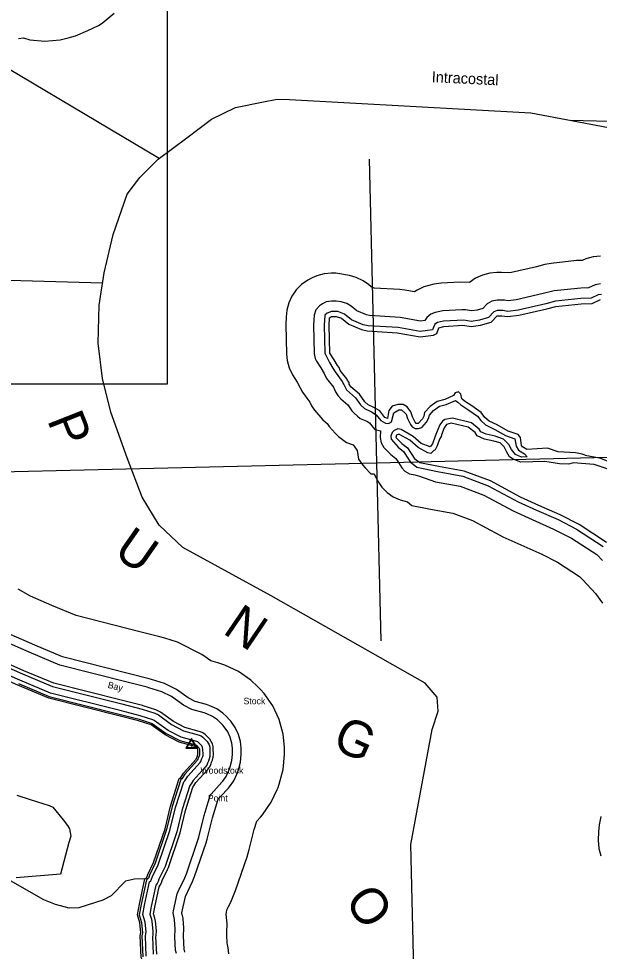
# Model space of a CAD drawing. Extents: x 2532689 to 2764727, y 536648 to 732970.
# Drawn here: x 2710939 to 2724345, y 634378 to 655919 of the extents above; entities that cross this region are included whole.
import ezdxf

# ---------------------------------------------------------------- set-up
doc = ezdxf.new("R2010")
doc.units = 0
for name, color, linetype in [('Exist Boundary Political CountyLine', 7, 'Continuous'), ('Exist Hydrographic Bay Label', 7, 'Continuous'), ('Exist Hydrographic Buffer Line', 7, 'Continuous'), ('Exist Hydrographic Creek Single Shore', 7, 'Continuous'), ('Exist Hydrographic Intracoastal Waterway Label', 7, 'Continuous'), ('Exist Hydrographic Point Label', 7, 'Continuous'), ('Exist Hydrographic River Shore', 7, 'Continuous'), ('Exist Hydrographic River Shore Label', 7, 'Continuous'), ('Exist Road Secondary Type 51 Attributed', 7, 'Continuous'), ('Exist Survey Geodetic Marker CELL', 7, 'Continuous'), ('Exist Survey Geodetic Marker Label', 7, 'Continuous'), ('Exist Utilities Electrical Transmission Line', 7, 'Continuous'), ('Map Preparation Inset Cut Line', 7, 'Continuous'), ('Map Preparation Longitude Latitude Lines', 7, 'Continuous')]:
    doc.layers.add(name, color=color, linetype=linetype)

msp = doc.modelspace()

# ---------------------------------------------------------------- linework, layer by layer
at = {"layer": 'Exist Boundary Political CountyLine'}
msp.add_lwpolyline([(2720081, 633301), (2719991, 636848), (2720483, 639505), (2720621, 639925), (2720598, 640249), (2720322, 640572), (2716770, 642587), (2714726, 643708), (2714186, 644221), (2713792, 644870), (2713445, 645773), (2713064, 646830), (2712876, 647610), (2712774, 648425), (2712797, 649305), (2712912, 650046), (2713122, 650937), (2713445, 651864), (2713736, 652253), (2714163, 652675), (2714821, 653164), (2715389, 653601), (2715942, 653867), (2716593, 653995), (2716910, 654056), (2717189, 654051), (2722763, 653742), (2724557, 653404)], dxfattribs=at)
at = {"layer": 'Exist Hydrographic Buffer Line'}
for points in [[(2712533, 655648), (2712782, 655759), (2712865, 655811), (2713141, 656043)], [(2710937, 655463), (2711050, 655473), (2711200, 655433), (2711547, 655402), (2711894, 655433), (2712085, 655476), (2712250, 655522), (2712533, 655648)], [(2724372, 650432), (2724199, 650417), (2724030, 650372), (2723945, 650337), (2723817, 650330), (2723235, 650267), (2723088, 650240), (2722895, 650189), (2722316, 650054), (2722250, 650046), (2722087, 650058), (2721978, 650057), (2721815, 650042), (2721646, 649997), (2721488, 649923), (2721348, 649825), (2721132, 649836), (2720691, 649808), (2720523, 649783), (2720406, 649756), (2720294, 649722), (2720136, 649648), (2720081, 649610), (2719856, 649649), (2719740, 649663), (2719149, 649698), (2719080, 649728), (2719018, 649778), (2718889, 649866), (2718731, 649940), (2718578, 649990), (2718261, 650038), (2718153, 650037), (2717990, 650022), (2717821, 649977), (2717717, 649932), (2717613, 649878), (2717470, 649778), (2717347, 649655), (2717247, 649512), (2717173, 649354), (2717128, 649186), (2717113, 649034), (2717109, 648856), (2717126, 648170), (2717140, 648021), (2717186, 647853), (2717259, 647695), (2717365, 647522)], [(2724372, 649793), (2724249, 649771), (2724097, 649701), (2723915, 649695), (2723303, 649631), (2723049, 649568), (2722426, 649423), (2722238, 649401), (2722153, 649414), (2721985, 649417), (2721865, 649395), (2721757, 649333), (2721655, 649228), (2721525, 649190), (2721390, 649170), (2721253, 649193), (2721172, 649197), (2720731, 649169), (2720554, 649133), (2720456, 649094), (2720361, 649014), (2720318, 648948), (2720217, 648935), (2719744, 649019), (2719039, 649063), (2718966, 649080), (2718747, 649174), (2718616, 649280), (2718512, 649338), (2718382, 649381), (2718268, 649398)], [(2724394, 649550), (2724321, 649541), (2724154, 649462), (2723921, 649456), (2723329, 649392), (2723106, 649335), (2722468, 649186), (2722234, 649158)], [(2718268, 649398), (2718160, 649397), (2718040, 649375), (2717952, 649334), (2717882, 649288), (2717802, 649192), (2717759, 649074), (2717749, 648842), (2717765, 648186), (2717787, 648072), (2717818, 648007), (2717913, 647852), (2717990, 647722), (2718049, 647611), (2718207, 647411), (2718257, 647300), (2718308, 647219), (2718376, 647141), (2718538, 647001), (2718634, 646865), (2718682, 646809), (2718759, 646737)], [(2722234, 649158), (2722116, 649177), (2721987, 649177), (2721911, 649149), (2721785, 649016), (2721577, 648955), (2721387, 648928), (2721214, 648956), (2720746, 648930), (2720609, 648899), (2720545, 648860), (2720493, 648732), (2720211, 648693), (2719702, 648783), (2719005, 648825), (2718892, 648851), (2718622, 648966), (2718465, 649093), (2718308, 649152), (2718162, 649157), (2718060, 649119), (2718009, 649072), (2717989, 648837), (2718005, 648192), (2718119, 647976), (2718196, 647845), (2718244, 647762), (2718411, 647541), (2718449, 647472), (2718510, 647349), (2718718, 647163), (2718830, 647003), (2718923, 646912), (2719085, 646835), (2719195, 646770), (2719301, 646635), (2719409, 646574), (2719475, 646567), (2719546, 646608), (2719597, 646817), (2719714, 646887), (2719781, 646888), (2719884, 646783), (2719915, 646686), (2719983, 646546), (2720024, 646492), (2720095, 646450), (2720171, 646450), (2720243, 646478), (2720353, 646599), (2720401, 646683), (2720422, 646765), (2720520, 646868), (2720657, 646970), (2720808, 647011), (2721024, 647103), (2721077, 647065), (2721145, 646999), (2721331, 646875), (2721534, 646735), (2721608, 646636), (2721720, 646535), (2721929, 646432), (2722178, 646290), (2722396, 646217), (2722427, 646044), (2722477, 645953), (2722616, 645866), (2722682, 645798)], [(2717365, 647522), (2717440, 647395), (2717494, 647291), (2717590, 647153), (2717663, 647065), (2717702, 646980), (2717769, 646874), (2717958, 646657), (2718060, 646568), (2718110, 646497), (2718244, 646343), (2718321, 646270), (2718505, 646133), (2718664, 646073), (2718753, 645943), (2718782, 645747), (2718882, 645604), (2718936, 645545), (2719073, 645406), (2719148, 645403), (2719227, 645247), (2719263, 645192), (2719322, 645102), (2719445, 644979), (2719588, 644878), (2719746, 644805), (2719914, 644760), (2720016, 644676), (2720444, 644594), (2720959, 644499), (2721417, 644329), (2722048, 643987), (2722113, 643954), (2722534, 643764), (2723015, 643552), (2723380, 643367), (2723883, 643038), (2723963, 642961), (2724253, 642645), (2724417, 642416)], [(2718759, 646737), (2718825, 646687), (2718977, 646620), (2719035, 646586), (2719112, 646487), (2719164, 646434), (2719293, 646400), (2719288, 646247), (2719310, 646124), (2719373, 646015), (2719529, 645855), (2719645, 645759), (2719708, 645665), (2719788, 645544), (2719856, 645469), (2719965, 645406), (2720088, 645385), (2720191, 645349), (2720564, 645223), (2721129, 645118), (2721682, 644913), (2722353, 644549), (2722797, 644348), (2723289, 644131), (2723701, 643922), (2724284, 643540), (2724421, 643408)], [(2722682, 645798), (2722551, 645794), (2722408, 645852), (2722314, 645967), (2722253, 646087), (2722136, 646210), (2721941, 646277), (2721731, 646319), (2721609, 646379), (2721572, 646437), (2721393, 646582), (2720951, 646695), (2720780, 646658), (2720725, 646621), (2720663, 646536), (2720586, 646350), (2720550, 646257), (2720493, 646103), (2720436, 646027), (2720233, 646110), (2720046, 646272), (2719773, 646429), (2719693, 646443), (2719611, 646408), (2719559, 646361), (2719533, 646279), (2719536, 646206), (2719700, 646024), (2719824, 645923), (2719942, 645747), (2719988, 645678), (2720046, 645631), (2720131, 645562), (2720608, 645458), (2721193, 645351), (2721782, 645132), (2722467, 644760), (2722896, 644566), (2723392, 644348), (2723821, 644130), (2724434, 643729)], [(2716464, 640488), (2716299, 640643), (2716013, 640843), (2715697, 640991), (2715537, 641042), (2715377, 641085), (2715171, 641234), (2714605, 641519), (2714311, 641612), (2714196, 641644), (2713740, 641760), (2712269, 642132), (2711705, 642367), (2711209, 642584), (2710926, 642741)], [(2714777, 634363), (2714759, 634430), (2714747, 634729), (2714756, 634913), (2714734, 635136), (2714707, 635268), (2714789, 635644), (2714835, 635743), (2714842, 635762), (2714954, 635992), (2715001, 636107), (2715265, 636883), (2715290, 636967), (2715411, 637463), (2715546, 637891), (2715601, 637952), (2715780, 638150), (2715804, 638177), (2715903, 638320), (2715973, 638468), (2715993, 638519), (2716012, 638569), (2716061, 638750), (2716076, 638923), (2716076, 638947), (2716073, 639072), (2716058, 639222), (2716013, 639390), (2715939, 639548), (2715839, 639691), (2715799, 639736), (2715739, 639799), (2715656, 639877), (2715513, 639977), (2715355, 640051), (2715275, 640076), (2715011, 640148), (2714850, 640232), (2714586, 640423), (2714303, 640565), (2714009, 640659), (2713951, 640675), (2713495, 640790), (2711952, 641180), (2711312, 641448), (2710765, 641687)], [(2714580, 634328), (2714560, 634403), (2714548, 634706), (2714556, 634894), (2714534, 635116), (2714504, 635268), (2714512, 635316), (2714598, 635705), (2714647, 635811), (2714658, 635840), (2714774, 636080), (2714812, 636171), (2715076, 636947), (2715095, 637015), (2715218, 637517), (2715363, 637976), (2715385, 638011), (2715631, 638284), (2715650, 638306), (2715730, 638420), (2715786, 638538), (2715805, 638589), (2715825, 638640), (2715864, 638784), (2715876, 638923), (2715873, 639067), (2715861, 639187), (2715825, 639322), (2715766, 639448), (2715686, 639562), (2715654, 639599), (2715594, 639662), (2715528, 639724), (2715413, 639804), (2715287, 639863), (2715223, 639883), (2714938, 639961), (2714745, 640061), (2714469, 640261), (2714242, 640375), (2713948, 640468), (2713902, 640481), (2713446, 640596), (2711888, 640990), (2711233, 641264), (2710676, 641508)], [(2710445, 641041), (2711028, 640786), (2711723, 640495), (2713318, 640092), (2713791, 639972), (2714085, 639879), (2714164, 639839), (2714471, 639618), (2714747, 639474), (2715087, 639381), (2715109, 639374), (2715153, 639354), (2715193, 639326), (2715217, 639304), (2715288, 639228), (2715316, 639188), (2715336, 639144), (2715349, 639097), (2715353, 639055), (2715356, 638923), (2715352, 638875), (2715338, 638824), (2715319, 638773), (2715299, 638721), (2715280, 638680), (2715245, 638632), (2714969, 638326), (2714918, 638245), (2714892, 638211)], [(2715275, 639359), (2715245, 639387), (2715193, 639423), (2715137, 639449), (2715108, 639459), (2714776, 639548), (2714513, 639686), (2714211, 639904), (2714109, 639955), (2713815, 640048), (2713795, 640054), (2713338, 640170), (2711749, 640571), (2711060, 640859), (2710480, 641113)], [(2713885, 634270), (2713866, 634729), (2713878, 634792), (2713880, 634827), (2713858, 635049), (2713853, 635072), (2713807, 635226), (2713845, 635447), (2713963, 635984), (2713987, 636007), (2713999, 636025), (2714008, 636043), (2714030, 636104), (2714162, 636377), (2714432, 637166), (2714563, 637700), (2714751, 638297), (2714773, 638318), (2714841, 638423), (2715126, 638740), (2715141, 638760), (2715169, 638829), (2715189, 638881), (2715195, 638903), (2715196, 638923), (2715193, 639051), (2715186, 639089), (2715177, 639108), (2715165, 639125), (2715100, 639194), (2715073, 639215), (2715054, 639224), (2714688, 639324), (2714387, 639481), (2714071, 639709), (2714037, 639726), (2713743, 639820), (2713279, 639937), (2711672, 640343), (2710966, 640639), (2710374, 640898)], [(2710934, 640565), (2711647, 640267), (2713260, 639859), (2713718, 639743), (2714024, 639644), (2714344, 639413), (2714659, 639249), (2715024, 639150), (2715042, 639139), (2715104, 639074), (2715114, 639049), (2715114, 638909), (2715094, 638858), (2715067, 638793), (2714777, 638472), (2714705, 638363), (2714683, 638346), (2714486, 637721), (2714356, 637192), (2714090, 636412), (2713956, 636136), (2713933, 636071), (2713921, 636054), (2713891, 636028), (2713767, 635463), (2713724, 635221), (2713778, 635041), (2713800, 634807), (2713786, 634736), (2713806, 634248)], [(2715793, 634319), (2715774, 634460), (2715762, 634536), (2715754, 634565), (2715745, 634750), (2715742, 634823), (2715751, 635012), (2715729, 635234), (2715736, 635274), (2715748, 635338), (2715778, 635399), (2715811, 635468), (2715854, 635555), (2715948, 635785), (2716212, 636561), (2716261, 636730), (2716375, 637194), (2716434, 637382), (2716523, 637480), (2716569, 637534), (2716770, 637820), (2716909, 638116), (2716928, 638166), (2716947, 638215), (2716956, 638239), (2717046, 638576), (2717076, 638923), (2717076, 638971), (2717073, 639096), (2717043, 639395), (2716953, 639732), (2716805, 640048), (2716605, 640334), (2716524, 640424), (2716464, 640488)], [(2714131, 634312), (2714107, 634711), (2714114, 634745), (2714119, 634850), (2714097, 635073), (2714083, 635142), (2714053, 635241), (2714081, 635401), (2714184, 635871), (2714207, 635904), (2714234, 635961), (2714252, 636011), (2714378, 636272), (2714395, 636313), (2714659, 637089), (2714668, 637119), (2714794, 637635), (2714963, 638172), (2714986, 638203), (2715033, 638278), (2715305, 638579), (2715349, 638640), (2715374, 638693), (2715394, 638745), (2715413, 638796), (2715431, 638861), (2715436, 638923), (2715433, 639057), (2715428, 639110), (2715412, 639171), (2715385, 639228), (2715349, 639279), (2715335, 639296), (2715275, 639359)], [(2714892, 638211), (2714717, 637657), (2714590, 637138), (2714583, 637115), (2714320, 636339), (2714306, 636307), (2714178, 636042), (2714158, 635989), (2714138, 635944), (2714109, 635904), (2714002, 635416), (2713971, 635236), (2714006, 635118), (2714017, 635065), (2714039, 634842), (2714035, 634761), (2714027, 634717), (2714044, 634311)], [(2724379, 637496), (2724342, 637301), (2724325, 637135), (2724321, 636944), (2724336, 636750), (2724381, 636582)]]:
    msp.add_lwpolyline(points, dxfattribs=at)
at = {"layer": 'Exist Hydrographic Creek Single Shore'}
msp.add_lwpolyline([(2713854, 636050), (2713613, 636044), (2713406, 635996), (2713072, 635664), (2712883, 635558), (2712330, 635387), (2712104, 635372), (2711786, 635464), (2711524, 635568), (2710747, 636007), (2710065, 636265), (2709682, 636256), (2709446, 636325), (2709201, 636453), (2709006, 636596), (2708478, 637051), (2708113, 637319), (2707987, 637363), (2707101, 637544)], dxfattribs=at)
at = {"layer": 'Exist Hydrographic Intracoastal Waterway Label'}
for points in [[(2714182, 652689), (2709261, 655612), (2707441, 657789), (2706607, 658603), (2705993, 659131), (2703776, 660539)], [(2723669, 653571), (2736985, 653237), (2742224, 653100)]]:
    msp.add_lwpolyline(points, dxfattribs=at)
at = {"layer": 'Exist Hydrographic River Shore'}
for points in [[(2719454, 646686), (2719395, 646709), (2719275, 646862), (2719139, 646942), (2719005, 646999), (2718928, 647071), (2718807, 647244), (2718611, 647413), (2718568, 647480), (2718567, 647513), (2718532, 647561), (2718515, 647603), (2718360, 647791), (2718342, 647865), (2718299, 647906), (2718221, 648038), (2718125, 648195), (2718109, 648835), (2718113, 649012), (2718163, 649037), (2718271, 649038), (2718389, 649000), (2718559, 648863), (2718854, 648737), (2718988, 648706), (2719681, 648665), (2720208, 648571), (2720516, 648610), (2720590, 648646), (2720636, 648782), (2720753, 648810), (2721194, 648838), (2721386, 648806), (2721602, 648838), (2721850, 648910), (2721988, 649057), (2722097, 649058), (2722231, 649037), (2722488, 649067), (2723135, 649218), (2723342, 649273), (2723924, 649336), (2724182, 649343), (2724372, 649433)], [(2724019, 645841), (2723946, 645859), (2723792, 645894), (2723391, 645915), (2723147, 646001), (2722673, 645972), (2722571, 646027), (2722546, 646059), (2722524, 646242), (2722472, 646318), (2722237, 646394), (2721984, 646538), (2721798, 646626), (2721704, 646708), (2721618, 646822), (2721398, 646974), (2721228, 647086), (2721169, 647142), (2721149, 647243), (2721090, 647300), (2721015, 647274), (2720975, 647213), (2720777, 647126), (2720603, 647080), (2720440, 646958), (2720310, 646822), (2720295, 646739), (2720263, 646679), (2720166, 646570), (2720116, 646568), (2720090, 646600), (2720029, 646722), (2719992, 646839), (2719906, 646953), (2719813, 647009), (2719696, 647007), (2719564, 646969), (2719483, 646867), (2719454, 646686)], [(2722272, 645798), (2722208, 645910), (2722146, 646033), (2722052, 646124), (2721910, 646161), (2721692, 646205), (2721523, 646286), (2721480, 646360), (2721318, 646488), (2720924, 646578), (2720816, 646544), (2720760, 646466), (2720697, 646306), (2720690, 646272), (2720658, 646205), (2720603, 646056), (2720556, 645962), (2720523, 645944), (2720458, 645876), (2720382, 645889), (2720163, 646012), (2719967, 646181), (2719713, 646325), (2719663, 646301)], [(2719663, 646301), (2719648, 646247), (2719785, 646108), (2719913, 646005), (2720088, 645745)], [(2724019, 645841), (2724352, 645777), (2724605, 645676), (2724856, 645682), (2724922, 645659), (2724932, 645577), (2724900, 645517), (2724826, 645474), (2724644, 645487), (2724222, 645624), (2723738, 645663), (2723639, 645627), (2723422, 645638), (2723087, 645690), (2722529, 645674), (2722352, 645745), (2722272, 645798)], [(2724509, 643823), (2723882, 644234), (2723443, 644456), (2722945, 644676), (2722524, 644866), (2721831, 645242), (2721225, 645467), (2720631, 645576), (2720203, 645658), (2720088, 645745)], [(2713250, 639821), (2711634, 640229), (2710918, 640528), (2710320, 640790), (2709830, 641062), (2709099, 641617), (2708793, 641877), (2708681, 642017), (2708621, 642107), (2708541, 642304), (2708489, 642387), (2708461, 642494), (2708428, 642812), (2708385, 642859), (2708318, 643241), (2708295, 643841), (2708277, 643883), (2708249, 643980), (2708231, 644048), (2708213, 644082)], [(2715057, 638872), (2715076, 638923), (2715074, 639048), (2715013, 639111), (2714644, 639211), (2714323, 639379), (2714000, 639612), (2713706, 639705), (2713250, 639821)], [(2713854, 636050), (2713895, 636085), (2713919, 636151), (2714054, 636429), (2714319, 637205), (2714447, 637732), (2714648, 638371), (2714681, 638395), (2714745, 638496), (2715037, 638820), (2715057, 638872)], [(2713637, 631929), (2713726, 632163), (2713899, 632532), (2713956, 632652), (2714037, 633053), (2714015, 633252), (2713877, 633766), (2713843, 633817), (2713793, 634189), (2713767, 634237), (2713745, 634739), (2713760, 634815), (2713738, 635037), (2713683, 635219), (2713727, 635470), (2713854, 636050)]]:
    msp.add_lwpolyline(points, dxfattribs=at)
at = {"layer": 'Exist Road Secondary Type 51 Attributed'}
msp.add_lwpolyline([(2710894, 637987), (2711204, 637889), (2711646, 637750), (2711727, 637708), (2711964, 637419), (2712066, 637282), (2712112, 637207), (2712140, 637037), (2712095, 636896), (2711903, 636163), (2710879, 636080)], dxfattribs=at)
at = {"layer": 'Exist Survey Geodetic Marker CELL'}
for points in [[(2715064, 639069), (2714930, 639295), (2714797, 639069)], [(2715038, 639081), (2714823, 639081), (2714930, 639263)], [(2714942, 639127), (2714942, 639156), (2714918, 639156), (2714918, 639127)]]:
    msp.add_lwpolyline(points, close=True, dxfattribs=at)
at = {"layer": 'Exist Utilities Electrical Transmission Line'}
msp.add_line((2712876, 649812), (2706800, 649975), dxfattribs=at)
at = {"layer": 'Map Preparation Inset Cut Line'}
msp.add_lwpolyline([(2693698, 668098), (2714365, 668098), (2714365, 647478), (2693698, 647478)], close=True, dxfattribs=at)
at = {"layer": 'Map Preparation Longitude Latitude Lines'}
for points in [[(2719309, 641546), (2719208, 645657), (2719038, 652672)], [(2708904, 645411), (2719208, 645657), (2728612, 645890)]]:
    msp.add_lwpolyline(points, dxfattribs=at)

# ---------------------------------------------------------------- texts
at = {"layer": 'Exist Hydrographic Bay Label'}
msp.add_text('Bay', height=150, rotation=345.8185, dxfattribs=at).set_placement((2712986, 640467))
at = {"layer": 'Exist Hydrographic Intracoastal Waterway Label'}
msp.add_text('Intracostal', height=250, rotation=357.2797, dxfattribs=at).set_placement((2720471, 654452))
at = {"layer": 'Exist Hydrographic Point Label'}
for s, p in [('Woodstock', (2715137, 638482)), ('Point', (2715307, 637840))]:
    msp.add_text(s, height=150, dxfattribs=at).set_placement(p)
at = {"layer": 'Exist Hydrographic River Shore Label'}
for s, rotation, p in [('P', 291.5587, (2711591, 646651)), ('U', 325.0698, (2713099, 643537)), ('N', 145.8855, (2716767, 641981)), ('G', 335.8978, (2718144, 639081)), ('O', 124.6242, (2719632, 635306))]:
    msp.add_text(s, height=840, rotation=rotation, dxfattribs=at).set_placement(p)
at = {"layer": 'Exist Survey Geodetic Marker Label'}
msp.add_text('Stock', height=150, dxfattribs=at).set_placement((2716131, 640085))

doc.saveas('drawing.dxf')
